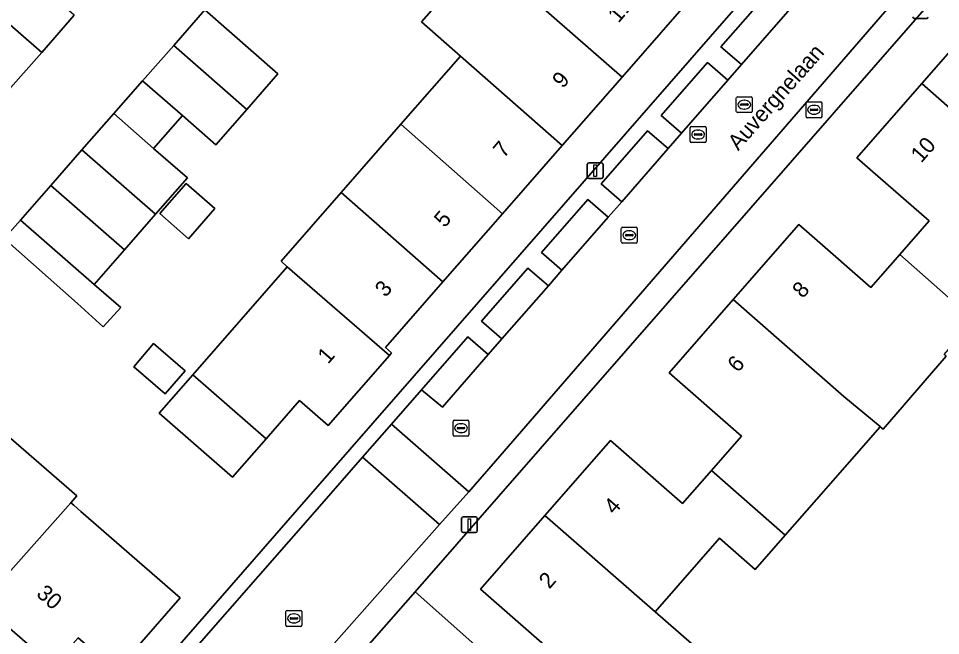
# Model space of a CAD drawing. Extents: x 158472 to 159562, y 388525 to 389606.
# Drawn here: x 158798.5 to 158856.4, y 388817.8 to 388856.6 of the extents above; entities that cross this region are included whole.
import ezdxf

# ---------------------------------------------------------------- set-up
doc = ezdxf.new("R2010")
doc.units = 0
for name, color, linetype in [('IMGEO_Brandkraan', 7, 'Continuous'), ('IMGEO_Erf', 7, 'Continuous'), ('IMGEO_Kolk', 7, 'Continuous'), ('IMGEO_Lichtmast', 7, 'Continuous'), ('IMGEO_Openbare_ruimte_label', 7, 'Continuous'), ('IMGEO_Pand', 7, 'Continuous'), ('IMGEO_Pand_nummerreeks', 7, 'Continuous'), ('IMGEO_Parkeervlak_open', 7, 'Continuous'), ('IMGEO_Rijbaan_lokaal_open', 7, 'Continuous'), ('IMGEO_Rioolput', 7, 'Continuous'), ('IMGEO_Voetpad_open', 7, 'Continuous')]:
    doc.layers.add(name, color=color, linetype=linetype)

msp = doc.modelspace()

# ---------------------------------------------------------------- linework, layer by layer
at = {"layer": 'IMGEO_Brandkraan'}
for p, q in [((158847.971, 388850.404), (158847.971, 388851.256)), ((158848.046, 388851.33), (158848.898, 388851.33)), ((158848.459, 388851.11), (158848.484, 388851.11)), ((158848.972, 388851.256), (158848.972, 388850.404)), ((158848.23, 388850.824), (158848.23, 388850.836)), ((158848.668, 388850.787), (158848.27, 388850.787)), ((158848.273, 388850.873), (158848.671, 388850.873)), ((158848.482, 388850.55), (158848.457, 388850.55)), ((158848.714, 388850.836), (158848.714, 388850.824)), ((158848.898, 388850.33), (158848.046, 388850.33))]:
    msp.add_line(p, q, dxfattribs=at)
for points in [[(158847.971, 388850.404), (158847.971, 388851.256)], [(158848.046, 388851.33), (158848.898, 388851.33)], [(158848.972, 388851.256), (158848.972, 388850.404)], [(158848.898, 388850.33), (158848.046, 388850.33)]]:
    msp.add_lwpolyline(points, dxfattribs=at)
for centre, radius, start, end in [((158848.048, 388851.254), 0.0765, 91.55205, 178.44795), ((158848.048, 388851.254), 0.0765, 91.55205, 178.44795), ((158848.896, 388851.254), 0.0765, 1.55205, 88.44795), ((158848.896, 388851.254), 0.0765, 1.55205, 88.44795), ((158848.27, 388850.833), 0.0403, 85.87752, 175.75265), ((158848.267, 388850.823), 0.0366, 178.93798, 274.71019), ((158848.671, 388850.83), 0.043, 264.86636, 352.45326), ((158848.675, 388850.835), 0.0386, 1.73085, 96.63898), ((158848.048, 388850.406), 0.0765, 181.55205, 268.44795), ((158848.048, 388850.406), 0.0765, 181.55205, 268.44795), ((158848.896, 388850.406), 0.0765, 271.55205, 358.44795), ((158848.896, 388850.406), 0.0765, 271.55205, 358.44795)]:
    msp.add_arc(centre, radius, start, end, dxfattribs=at)
for centre, major_axis, ratio, start_param, end_param in [((158848.458, 388850.83), (-0.387, 0.002), 0.722429, 4.712389, 7.853982), ((158848.483, 388850.83), (-0.39, 0.002), 0.717154, 1.570796, 4.712389)]:
    msp.add_ellipse(centre, major_axis=major_axis, ratio=ratio, start_param=start_param, end_param=end_param, dxfattribs=at)
at = {"layer": 'IMGEO_Erf'}
for points in [[(158870.82, 388874.821), (158823.415, 388820.545), (158827.165, 388817.214), (158830.153, 388814.603), (158832.033, 388816.754), (158827.515, 388820.703), (158831.565, 388825.337), (158835.679, 388830.043), (158840.205, 388826.087), (158842.022, 388828.165), (158843.915, 388830.33), (158839.365, 388834.307), (158843.39, 388838.911), (158847.508, 388843.623), (158848.336, 388842.899), (158852.045, 388839.658), (158853.853, 388841.726), (158855.705, 388843.845), (158851.999, 388847.086), (158851.17, 388847.81), (158855.247, 388852.474), (158859.372, 388857.193)], [(158826.262, 388854.201), (158823.814, 388856.35), (158827.567, 388860.634)], [(158763.278, 388846.106), (158801.652, 388812.449), (158804.894, 388812.957), (158816.712, 388826.499), (158846.015, 388860.076)], [(158810.195, 388857.109), (158814.79, 388853.092), (158812.827, 388850.847), (158810.886, 388848.628), (158808.788, 388850.462), (158806.982, 388848.403), (158809.104, 388846.547), (158807.105, 388844.261), (158805.155, 388842.031), (158803.244, 388839.846), (158804.926, 388838.405), (158803.811, 388837.19), (158802.208, 388838.662), (158797.598, 388842.734), (158793.071, 388846.733), (158788.586, 388850.695), (158786.807, 388852.267), (158787.765, 388853.351), (158789.493, 388851.837), (158791.432, 388854.05), (158793.361, 388856.252), (158795.318, 388858.486)], [(158840.167, 388857.175), (158836.414, 388852.883), (158832.658, 388848.588), (158828.908, 388844.3), (158825.157, 388840.01), (158821.55, 388835.885), (158821.936, 388835.548), (158821.798, 388835.391), (158817.955, 388830.996), (158816.155, 388832.57), (158814.048, 388830.16), (158811.941, 388827.751), (158808.177, 388831.042), (158807.339, 388831.775), (158809.446, 388834.184), (158815.378, 388840.968), (158814.987, 388841.307), (158818.765, 388845.628), (158822.516, 388849.917), (158826.262, 388854.201)], [(158856.776, 388835.354), (158852.811, 388830.754), (158852.623, 388830.91), (158848.619, 388826.331), (158846.662, 388824.092), (158844.783, 388821.943), (158842.537, 388823.907), (158838.489, 388819.275), (158840.768, 388817.283), (158836.833, 388812.782), (158834.855, 388810.519), (158835.567, 388809.896), (158850.284, 388797.025), (158851.009, 388796.391), (158852.973, 388798.644), (158857.231, 388794.932)], [(158797.867, 388830.296), (158802.148, 388826.565), (158801.77, 388826.139), (158801.958, 388825.976), (158802.404, 388825.587), (158808.64, 388820.153), (158804.648, 388815.563), (158802.238, 388817.653), (158800.671, 388815.857), (158796.137, 388819.787)]]:
    msp.add_lwpolyline(points, dxfattribs=at)
for points in [[(158810.834, 388844.618), (158809.182, 388842.729), (158807.373, 388844.312), (158809.025, 388846.201)], [(158808.963, 388834.432), (158807.713, 388832.976), (158805.727, 388834.68), (158806.977, 388836.137)]]:
    msp.add_lwpolyline(points, close=True, dxfattribs=at)
at = {"layer": 'IMGEO_Kolk'}
for p, q in [((158843.59, 388850.727), (158843.59, 388851.579)), ((158843.665, 388851.653), (158844.517, 388851.653)), ((158843.849, 388851.147), (158843.849, 388851.159)), ((158844.287, 388851.11), (158843.889, 388851.11)), ((158843.892, 388851.196), (158844.29, 388851.196)), ((158844.078, 388851.433), (158844.103, 388851.433)), ((158844.333, 388851.159), (158844.333, 388851.147)), ((158844.591, 388851.579), (158844.591, 388850.727)), ((158844.517, 388850.653), (158843.665, 388850.653)), ((158844.101, 388850.873), (158844.076, 388850.873)), ((158836.365, 388842.523), (158836.365, 388843.375)), ((158836.44, 388843.449), (158837.292, 388843.449)), ((158836.667, 388842.992), (158837.065, 388842.992)), ((158836.853, 388843.229), (158836.878, 388843.229)), ((158837.366, 388843.375), (158837.366, 388842.523)), ((158837.292, 388842.449), (158836.44, 388842.449)), ((158836.624, 388842.943), (158836.624, 388842.955)), ((158837.062, 388842.906), (158836.664, 388842.906)), ((158836.876, 388842.669), (158836.851, 388842.669)), ((158837.108, 388842.955), (158837.108, 388842.943)), ((158825.791, 388830.399), (158825.791, 388831.251)), ((158825.866, 388831.325), (158826.718, 388831.325)), ((158826.05, 388830.819), (158826.05, 388830.831)), ((158826.093, 388830.868), (158826.491, 388830.868)), ((158826.279, 388831.105), (158826.304, 388831.105)), ((158826.534, 388830.831), (158826.534, 388830.819)), ((158826.792, 388831.251), (158826.792, 388830.399)), ((158826.718, 388830.325), (158825.866, 388830.325)), ((158826.488, 388830.782), (158826.09, 388830.782)), ((158826.302, 388830.545), (158826.277, 388830.545)), ((158815.294, 388818.44), (158815.294, 388819.292)), ((158815.369, 388819.366), (158816.221, 388819.366)), ((158816.295, 388819.292), (158816.295, 388818.44)), ((158815.553, 388818.86), (158815.553, 388818.872)), ((158815.991, 388818.823), (158815.593, 388818.823)), ((158815.596, 388818.909), (158815.994, 388818.909)), ((158815.782, 388819.146), (158815.807, 388819.146)), ((158816.037, 388818.872), (158816.037, 388818.86)), ((158816.221, 388818.366), (158815.369, 388818.366)), ((158815.805, 388818.586), (158815.78, 388818.586))]:
    msp.add_line(p, q, dxfattribs=at)
for points in [[(158843.59, 388850.727), (158843.59, 388851.579)], [(158843.665, 388851.653), (158844.517, 388851.653)], [(158844.591, 388851.579), (158844.591, 388850.727)], [(158844.517, 388850.653), (158843.665, 388850.653)], [(158836.365, 388842.523), (158836.365, 388843.375)], [(158836.44, 388843.449), (158837.292, 388843.449)], [(158837.366, 388843.375), (158837.366, 388842.523)], [(158837.292, 388842.449), (158836.44, 388842.449)], [(158825.791, 388830.399), (158825.791, 388831.251)], [(158825.866, 388831.325), (158826.718, 388831.325)], [(158826.792, 388831.251), (158826.792, 388830.399)], [(158826.718, 388830.325), (158825.866, 388830.325)], [(158815.294, 388818.44), (158815.294, 388819.292)], [(158815.369, 388819.366), (158816.221, 388819.366)], [(158816.295, 388819.292), (158816.295, 388818.44)], [(158816.221, 388818.366), (158815.369, 388818.366)]]:
    msp.add_lwpolyline(points, dxfattribs=at)
for centre, radius, start, end in [((158843.667, 388851.577), 0.0765, 91.55205, 178.44795), ((158843.667, 388851.577), 0.0765, 91.55205, 178.44795), ((158843.889, 388851.156), 0.0403, 85.87752, 175.75265), ((158843.886, 388851.146), 0.0366, 178.93798, 274.71019), ((158844.29, 388851.153), 0.043, 264.86636, 352.45326), ((158844.294, 388851.158), 0.0386, 1.73085, 96.63898), ((158844.515, 388851.577), 0.0765, 1.55205, 88.44795), ((158844.515, 388851.577), 0.0765, 1.55205, 88.44795), ((158843.667, 388850.729), 0.0765, 181.55205, 268.44795), ((158843.667, 388850.729), 0.0765, 181.55205, 268.44795), ((158844.515, 388850.729), 0.0765, 271.55205, 358.44795), ((158844.515, 388850.729), 0.0765, 271.55205, 358.44795), ((158836.442, 388843.373), 0.0765, 91.55205, 178.44795), ((158836.442, 388843.373), 0.0765, 91.55205, 178.44795), ((158836.664, 388842.952), 0.0403, 85.87752, 175.75265), ((158837.069, 388842.954), 0.0386, 1.73085, 96.63898), ((158837.29, 388843.373), 0.0765, 1.55205, 88.44795), ((158837.29, 388843.373), 0.0765, 1.55205, 88.44795), ((158836.442, 388842.525), 0.0765, 181.55205, 268.44795), ((158836.442, 388842.525), 0.0765, 181.55205, 268.44795), ((158836.661, 388842.942), 0.0366, 178.93798, 274.71019), ((158837.065, 388842.949), 0.043, 264.86636, 352.45326), ((158837.29, 388842.525), 0.0765, 271.55205, 358.44795), ((158837.29, 388842.525), 0.0765, 271.55205, 358.44795), ((158825.868, 388831.249), 0.0765, 91.55205, 178.44795), ((158825.868, 388831.249), 0.0765, 91.55205, 178.44795), ((158826.09, 388830.828), 0.0403, 85.87752, 175.75265), ((158826.087, 388830.818), 0.0366, 178.93798, 274.71019), ((158826.491, 388830.825), 0.043, 264.86636, 352.45326), ((158826.495, 388830.83), 0.0386, 1.73085, 96.63898), ((158826.716, 388831.249), 0.0765, 1.55205, 88.44795), ((158826.716, 388831.249), 0.0765, 1.55205, 88.44795), ((158825.868, 388830.401), 0.0765, 181.55205, 268.44795), ((158825.868, 388830.401), 0.0765, 181.55205, 268.44795), ((158826.716, 388830.401), 0.0765, 271.55205, 358.44795), ((158826.716, 388830.401), 0.0765, 271.55205, 358.44795), ((158815.371, 388819.29), 0.0765, 91.55205, 178.44795), ((158815.371, 388819.29), 0.0765, 91.55205, 178.44795), ((158816.219, 388819.29), 0.0765, 1.55205, 88.44795), ((158816.219, 388819.29), 0.0765, 1.55205, 88.44795), ((158815.593, 388818.869), 0.0403, 85.87752, 175.75265), ((158815.59, 388818.859), 0.0366, 178.93798, 274.71019), ((158815.994, 388818.866), 0.043, 264.86636, 352.45326), ((158815.998, 388818.871), 0.0386, 1.73085, 96.63898), ((158815.371, 388818.442), 0.0765, 181.55205, 268.44795), ((158815.371, 388818.442), 0.0765, 181.55205, 268.44795), ((158816.219, 388818.442), 0.0765, 271.55205, 358.44795), ((158816.219, 388818.442), 0.0765, 271.55205, 358.44795)]:
    msp.add_arc(centre, radius, start, end, dxfattribs=at)
for centre, major_axis, ratio, start_param, end_param in [((158844.077, 388851.153), (-0.387, 0.002), 0.722429, 4.712389, 7.853982), ((158844.102, 388851.153), (-0.39, 0.002), 0.717154, 1.570796, 4.712389), ((158836.852, 388842.949), (-0.387, 0.002), 0.722429, 4.712389, 7.853982), ((158836.877, 388842.949), (-0.39, 0.002), 0.717154, 1.570796, 4.712389), ((158826.278, 388830.825), (-0.387, 0.002), 0.722429, 4.712389, 7.853982), ((158826.303, 388830.825), (-0.39, 0.002), 0.717154, 1.570796, 4.712389), ((158815.781, 388818.866), (-0.387, 0.002), 0.722429, 4.712389, 7.853982), ((158815.806, 388818.866), (-0.39, 0.002), 0.717154, 1.570796, 4.712389)]:
    msp.add_ellipse(centre, major_axis=major_axis, ratio=ratio, start_param=start_param, end_param=end_param, dxfattribs=at)
at = {"layer": 'IMGEO_Lichtmast'}
for p, q in [((158855.552, 388856.57), (158854.762, 388856.57)), ((158854.762, 388856.57), (158855.552, 388856.57)), ((158834.225, 388846.604), (158834.225, 388847.404)), ((158834.225, 388847.404), (158834.225, 388846.604)), ((158834.325, 388847.504), (158835.115, 388847.504)), ((158835.115, 388847.504), (158834.325, 388847.504)), ((158835.215, 388847.404), (158835.215, 388846.604)), ((158835.215, 388846.604), (158835.215, 388847.404)), ((158835.115, 388846.504), (158834.325, 388846.504)), ((158834.325, 388846.504), (158835.115, 388846.504)), ((158826.328, 388824.358), (158826.328, 388825.158)), ((158826.328, 388825.158), (158826.328, 388824.358)), ((158826.428, 388825.258), (158827.218, 388825.258)), ((158827.218, 388825.258), (158826.428, 388825.258)), ((158827.318, 388825.158), (158827.318, 388824.358)), ((158827.318, 388824.358), (158827.318, 388825.158)), ((158827.218, 388824.258), (158826.428, 388824.258)), ((158826.428, 388824.258), (158827.218, 388824.258))]:
    msp.add_line(p, q, dxfattribs=at)
for points in [[(158834.645, 388847.379), (158834.795, 388847.379), (158834.795, 388846.629), (158834.645, 388846.629), (158834.645, 388847.379)], [(158826.748, 388825.133), (158826.898, 388825.133), (158826.898, 388824.383), (158826.748, 388824.383), (158826.748, 388825.133)]]:
    msp.add_lwpolyline(points, dxfattribs=at)
for centre, start, end in [((158854.762, 388856.67), 180, 270), ((158854.762, 388856.67), 180, 270), ((158855.552, 388856.67), 270, 0), ((158855.552, 388856.67), 270, 0), ((158834.325, 388847.404), 90, 180), ((158834.325, 388847.404), 90, 180), ((158835.115, 388847.404), 0, 90), ((158835.115, 388847.404), 360, 90), ((158834.325, 388846.604), 180, 270), ((158834.325, 388846.604), 180, 270), ((158835.115, 388846.604), 270, 0), ((158835.115, 388846.604), 270, 0), ((158826.428, 388825.158), 90, 180), ((158826.428, 388825.158), 90, 180), ((158827.218, 388825.158), 0, 90), ((158827.218, 388825.158), 360, 90), ((158826.428, 388824.358), 180, 270), ((158826.428, 388824.358), 180, 270), ((158827.218, 388824.358), 270, 0), ((158827.218, 388824.358), 270, 0)]:
    msp.add_arc(centre, 0.1, start, end, dxfattribs=at)
at = {"layer": 'IMGEO_Pand'}
for points in [[(158833.764, 388862.78), (158830.013, 388858.491), (158836.414, 388852.883), (158840.167, 388857.175)], [(158799.95, 388854.437), (158801.994, 388856.77), (158797.367, 388860.824), (158795.318, 388858.486)], [(158830.013, 388858.491), (158827.567, 388860.634), (158823.814, 388856.35), (158826.262, 388854.201), (158826.421, 388854.062), (158832.658, 388848.588), (158836.414, 388852.883)], [(158799.95, 388854.437), (158795.318, 388858.486), (158793.361, 388856.252), (158797.993, 388852.204)], [(158808.242, 388854.876), (158812.827, 388850.847), (158814.79, 388853.092), (158810.195, 388857.109)], [(158855.247, 388852.474), (158862.158, 388846.394), (158864.189, 388848.717), (158866.45, 388846.741), (158870.346, 388851.197), (158865.734, 388855.366), (158863.884, 388853.249), (158860.103, 388856.554), (158859.372, 388857.193)], [(158808.242, 388854.876), (158806.291, 388852.645), (158808.788, 388850.462), (158810.886, 388848.628), (158812.827, 388850.847)], [(158826.262, 388854.201), (158822.516, 388849.917), (158828.908, 388844.3), (158832.658, 388848.588), (158826.421, 388854.062)], [(158806.982, 388848.403), (158808.788, 388850.462), (158806.291, 388852.645), (158804.473, 388850.597)], [(158855.247, 388852.474), (158851.17, 388847.81), (158851.999, 388847.086), (158855.705, 388843.845), (158853.853, 388841.726), (158858.528, 388837.608), (158860.468, 388839.827), (158858.172, 388841.834), (158862.158, 388846.394)], [(158802.468, 388848.304), (158807.105, 388844.261), (158809.104, 388846.547), (158806.982, 388848.403), (158804.473, 388850.597)], [(158828.908, 388844.3), (158822.516, 388849.917), (158818.765, 388845.628), (158825.157, 388840.01)], [(158802.468, 388848.304), (158800.522, 388846.079), (158805.155, 388842.031), (158807.105, 388844.261)], [(158805.155, 388842.031), (158800.522, 388846.079), (158798.613, 388843.896), (158803.244, 388839.846)], [(158807.373, 388844.312), (158809.182, 388842.729), (158810.834, 388844.618), (158809.025, 388846.201)], [(158818.765, 388845.628), (158814.987, 388841.307), (158815.378, 388840.968), (158821.798, 388835.391), (158821.936, 388835.548), (158821.55, 388835.885), (158825.157, 388840.01)], [(158853.853, 388841.726), (158852.045, 388839.658), (158848.336, 388842.899), (158847.508, 388843.623), (158843.39, 388838.911), (158850.353, 388832.818), (158852.635, 388830.924), (158852.623, 388830.91), (158852.811, 388830.754), (158856.776, 388835.354), (158856.652, 388835.462), (158858.528, 388837.608)], [(158821.798, 388835.391), (158815.378, 388840.968), (158809.446, 388834.184), (158814.048, 388830.16), (158816.155, 388832.57), (158817.955, 388830.996)], [(158850.353, 388832.818), (158843.39, 388838.911), (158839.365, 388834.307), (158843.915, 388830.33), (158842.022, 388828.165), (158846.662, 388824.092), (158848.619, 388826.331), (158852.623, 388830.91), (158852.635, 388830.924)], [(158806.977, 388836.137), (158805.727, 388834.68), (158807.713, 388832.976), (158808.963, 388834.432)], [(158809.446, 388834.184), (158807.339, 388831.775), (158808.177, 388831.042), (158811.941, 388827.751), (158814.048, 388830.16)], [(158801.77, 388826.139), (158802.148, 388826.565), (158797.867, 388830.296), (158792.287, 388823.886), (158796.506, 388820.209)], [(158842.022, 388828.165), (158840.205, 388826.087), (158835.679, 388830.043), (158831.565, 388825.337), (158838.489, 388819.275), (158842.537, 388823.907), (158844.783, 388821.943), (158846.662, 388824.092)], [(158802.404, 388825.587), (158801.958, 388825.976), (158801.77, 388826.139), (158796.506, 388820.209), (158796.137, 388819.787), (158800.671, 388815.857), (158802.238, 388817.653), (158804.648, 388815.563), (158808.64, 388820.153)], [(158830.153, 388814.603), (158830.261, 388814.508), (158834.855, 388810.519), (158836.833, 388812.782), (158840.768, 388817.283), (158838.489, 388819.275), (158831.565, 388825.337), (158827.515, 388820.703), (158832.033, 388816.754)]]:
    msp.add_lwpolyline(points, close=True, dxfattribs=at)
at = {"layer": 'IMGEO_Parkeervlak_open'}
for points in [[(158846.819, 388857.004), (158845.532, 388858.126), (158842.624, 388854.79), (158843.909, 388853.669)], [(158840.145, 388849.356), (158843.055, 388852.691), (158841.77, 388853.811), (158838.861, 388850.475)], [(158836.39, 388845.053), (158839.302, 388848.39), (158838.019, 388849.509), (158835.108, 388846.171)], [(158832.636, 388840.752), (158835.537, 388844.076), (158834.256, 388845.193), (158831.356, 388841.868)], [(158828.865, 388836.429), (158831.781, 388839.771), (158830.501, 388840.887), (158827.586, 388837.544)], [(158823.82, 388833.242), (158825.132, 388832.152), (158828.009, 388835.449), (158826.731, 388836.563)]]:
    msp.add_lwpolyline(points, close=True, dxfattribs=at)
at = {"layer": 'IMGEO_Rijbaan_lokaal_open'}
for points in [[(158857.767, 388869.55), (158854.88, 388866.242), (158854.188, 388865.449), (158851.253, 388862.085), (158846.819, 388857.004), (158843.909, 388853.669), (158843.055, 388852.691), (158840.145, 388849.356), (158839.302, 388848.39), (158836.39, 388845.053), (158835.537, 388844.076), (158832.636, 388840.752), (158831.781, 388839.771), (158828.865, 388836.429), (158828.009, 388835.449), (158825.132, 388832.152), (158823.82, 388833.242), (158821.929, 388831.081), (158826.774, 388826.832), (158828.466, 388828.744), (158872.076, 388879.123)], [(158801.994, 388856.77), (158799.95, 388854.437), (158797.993, 388852.204), (158796.065, 388850.002), (158794.12, 388847.783), (158793.071, 388846.733), (158797.598, 388842.734), (158798.613, 388843.896), (158800.522, 388846.079), (158802.468, 388848.304), (158804.473, 388850.597), (158806.291, 388852.645), (158808.242, 388854.876), (158810.195, 388857.109)]]:
    msp.add_lwpolyline(points, dxfattribs=at)
for points in [[(158826.774, 388826.832), (158821.929, 388831.081), (158820.104, 388828.995), (158824.946, 388824.766)], [(158808.612, 388806.31), (158822.181, 388821.641), (158824.946, 388824.766), (158820.104, 388828.995), (158817.392, 388825.895), (158803.922, 388810.501)]]:
    msp.add_lwpolyline(points, close=True, dxfattribs=at)
at = {"layer": 'IMGEO_Rioolput'}
for p, q in [((158840.691, 388848.849), (158840.691, 388849.701)), ((158840.766, 388849.775), (158841.618, 388849.775)), ((158841.179, 388849.555), (158841.204, 388849.555)), ((158841.692, 388849.701), (158841.692, 388848.849)), ((158840.95, 388849.269), (158840.95, 388849.281)), ((158841.388, 388849.232), (158840.99, 388849.232)), ((158840.993, 388849.318), (158841.391, 388849.318)), ((158841.202, 388848.995), (158841.177, 388848.995)), ((158841.434, 388849.281), (158841.434, 388849.269)), ((158841.618, 388848.775), (158840.766, 388848.775))]:
    msp.add_line(p, q, dxfattribs=at)
for points in [[(158840.691, 388848.849), (158840.691, 388849.701)], [(158840.766, 388849.775), (158841.618, 388849.775)], [(158841.692, 388849.701), (158841.692, 388848.849)], [(158841.618, 388848.775), (158840.766, 388848.775)]]:
    msp.add_lwpolyline(points, dxfattribs=at)
for centre, radius, start, end in [((158840.768, 388849.699), 0.0765, 91.55205, 178.44795), ((158840.768, 388849.699), 0.0765, 91.55205, 178.44795), ((158841.616, 388849.699), 0.0765, 1.55205, 88.44795), ((158841.616, 388849.699), 0.0765, 1.55205, 88.44795), ((158840.768, 388848.851), 0.0765, 181.55205, 268.44795), ((158840.768, 388848.851), 0.0765, 181.55205, 268.44795), ((158840.99, 388849.278), 0.0403, 85.87752, 175.75265), ((158840.987, 388849.268), 0.0366, 178.93798, 274.71019), ((158841.391, 388849.275), 0.043, 264.86636, 352.45326), ((158841.395, 388849.28), 0.0386, 1.73085, 96.63898), ((158841.616, 388848.851), 0.0765, 271.55205, 358.44795), ((158841.616, 388848.851), 0.0765, 271.55205, 358.44795)]:
    msp.add_arc(centre, radius, start, end, dxfattribs=at)
for centre, major_axis, ratio, start_param, end_param in [((158841.178, 388849.275), (-0.387, 0.002), 0.722429, 4.712389, 7.853982), ((158841.203, 388849.275), (-0.39, 0.002), 0.717154, 1.570796, 4.712389)]:
    msp.add_ellipse(centre, major_axis=major_axis, ratio=ratio, start_param=start_param, end_param=end_param, dxfattribs=at)
at = {"layer": 'IMGEO_Voetpad_open'}
for points in [[(158900.431, 388886.282), (158898.351, 388888.091), (158888.541, 388896.625), (158887.889, 388897.192), (158874.394, 388881.76), (158872.571, 388879.695), (158872.076, 388879.123), (158828.466, 388828.744), (158826.774, 388826.832), (158824.946, 388824.766), (158822.181, 388821.641), (158808.612, 388806.31), (158813.735, 388801.853), (158814.381, 388802.592), (158810.595, 388805.883), (158820.088, 388816.74), (158823.415, 388820.545), (158870.82, 388874.821), (158878.222, 388883.296), (158882.298, 388887.952), (158886.131, 388892.322), (158888.17, 388894.647), (158929.092, 388858.899), (158930.295, 388860.304)], [(158798.613, 388843.896), (158797.598, 388842.734), (158802.208, 388838.662), (158803.811, 388837.19), (158804.926, 388838.405), (158803.244, 388839.846)], [(158823.415, 388820.545), (158820.088, 388816.74), (158823.866, 388813.438), (158825.729, 388811.81), (158826.961, 388810.733), (158828.214, 388812.167), (158825.119, 388814.872), (158827.165, 388817.214)]]:
    msp.add_lwpolyline(points, close=True, dxfattribs=at)
for points in [[(158846.015, 388860.076), (158816.712, 388826.499), (158804.894, 388812.957)], [(158803.922, 388810.501), (158817.392, 388825.895), (158820.104, 388828.995), (158821.929, 388831.081), (158823.82, 388833.242), (158826.731, 388836.563), (158828.009, 388835.449), (158828.865, 388836.429), (158827.586, 388837.544), (158830.501, 388840.887), (158831.781, 388839.771), (158832.636, 388840.752), (158831.356, 388841.868), (158834.256, 388845.193), (158835.537, 388844.076), (158836.39, 388845.053), (158835.108, 388846.171), (158838.019, 388849.509), (158839.302, 388848.39), (158840.145, 388849.356), (158838.861, 388850.475), (158841.77, 388853.811), (158843.055, 388852.691), (158843.909, 388853.669), (158842.624, 388854.79), (158845.532, 388858.126)]]:
    msp.add_lwpolyline(points, dxfattribs=at)

# ---------------------------------------------------------------- texts
at = {"layer": 'IMGEO_Openbare_ruimte_label'}
msp.add_text('Auvergnelaan', height=1, rotation=48.48538, dxfattribs=at).set_placement((158843.707, 388848.217))
at = {"layer": 'IMGEO_Pand_nummerreeks'}
for s, rotation, p in [('11', 49.68313, (158836.185, 388856.239)), ('9', 49.68117, (158832.695, 388852.127)), ('7', 49.68117, (158828.982, 388847.751)), ('10', 48.84219, (158855.208, 388847.445)), ('5', 49.68313, (158825.268, 388843.375)), ('3', 49.68117, (158821.555, 388838.999)), ('8', 48.84465, (158847.764, 388838.931)), ('1', 48.82746, (158817.943, 388834.809)), ('6', 48.84465, (158843.689, 388834.27)), ('4', 48.84362, (158835.926, 388825.342)), ('2', 48.84362, (158831.843, 388820.67)), ('30', 318.92466, (158799.555, 388820.323))]:
    msp.add_text(s, height=1, rotation=rotation, dxfattribs=at).set_placement(p)

doc.saveas('drawing.dxf')
